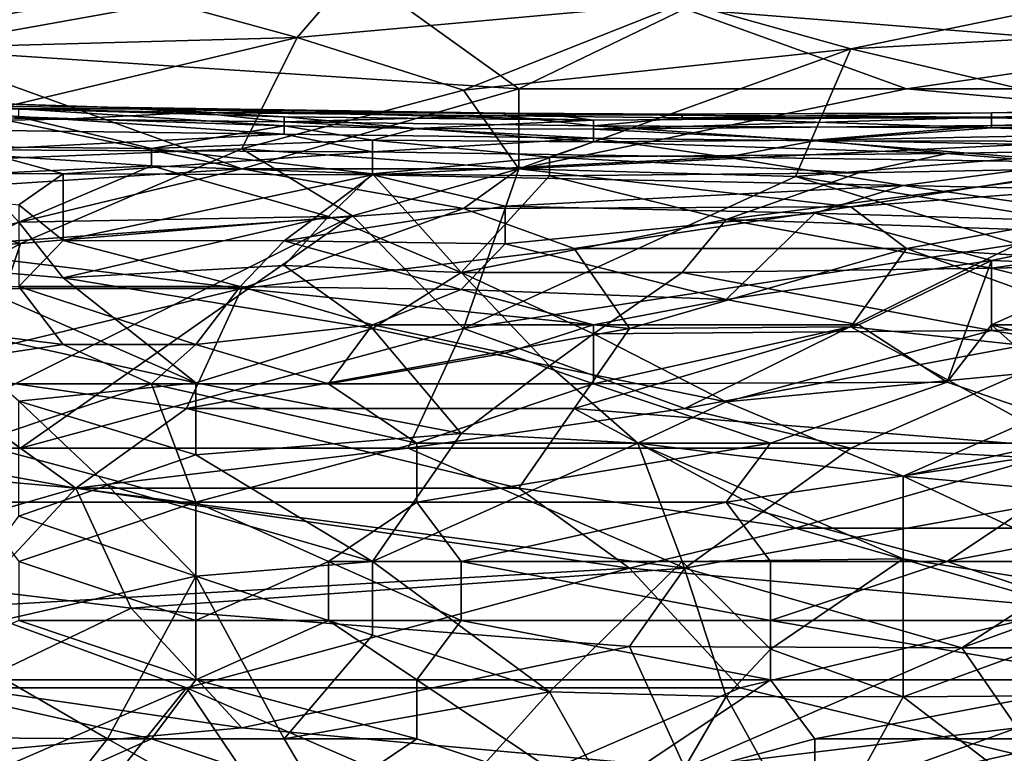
# Model space of a CAD drawing. Extents: x -160 to 10, y -10 to 160.
# Tile 295 of 453: x -0.1374 to -0.1079, y 0.2131 to 0.235. Entities that reach past the tile are written whole.
import ezdxf

# ---------------------------------------------------------------- set-up
doc = ezdxf.new("R2010")
doc.units = 0
doc.header["$MEASUREMENT"] = 0
doc.layers.get('0').update_dxf_attribs({"linetype": 'CONTINUOUS'})

msp = doc.modelspace()

# ---------------------------------------------------------------- linework, layer by layer
for points in [[(-0.10258, 0.234132, 1.178888), (-0.099269, 0.237714, 1.179519), (-0.117477, 0.235326, 1.178662)], [(-0.14065, 0.234132, 1.177423), (-0.127408, 0.23652, 1.178433), (-0.147271, 0.23652, 1.177455)], [(-0.134029, 0.235834, 0.722991), (-0.14396, 0.234065, 0.72143), (-0.145615, 0.236357, 0.726113)], [(-0.122442, 0.232937, 1.177986), (-0.127408, 0.23652, 1.178433), (-0.14065, 0.234132, 1.177423)], [(-0.134029, 0.235834, 0.722991), (-0.127408, 0.236398, 0.722991), (-0.129063, 0.234476, 0.719868)], [(-0.127408, 0.236398, 0.722991), (-0.117477, 0.23552, 0.719868), (-0.129063, 0.234476, 0.719868)], [(-0.122442, 0.232937, 1.177986), (-0.117477, 0.235326, 1.178662), (-0.127408, 0.23652, 1.178433)], [(-0.112511, 0.234132, 0.717013), (-0.117477, 0.23552, 0.719868), (-0.100924, 0.23652, 0.719658)], [(-0.10258, 0.234685, 0.716746), (-0.112511, 0.234132, 0.717013), (-0.100924, 0.23652, 0.719658)], [(-0.129063, 0.234476, 0.719868), (-0.14396, 0.234065, 0.72143), (-0.134029, 0.235834, 0.722991)], [(-0.117477, 0.23552, 0.719868), (-0.124098, 0.232896, 0.716746), (-0.129063, 0.234476, 0.719868)], [(-0.112511, 0.234132, 0.717013), (-0.124098, 0.232896, 0.716746), (-0.117477, 0.23552, 0.719868)], [(-0.122442, 0.232937, 1.177986), (-0.110856, 0.232937, 1.17839), (-0.117477, 0.235326, 1.178662)], [(-0.110856, 0.232937, 1.17839), (-0.10258, 0.234132, 1.178888), (-0.117477, 0.235326, 1.178662)], [(-0.100924, 0.231407, 0.712062), (-0.112511, 0.234132, 0.717013), (-0.10258, 0.234685, 0.716746)], [(-0.129063, 0.234476, 0.719868), (-0.145615, 0.230549, 0.716095), (-0.14396, 0.234065, 0.72143)], [(-0.145615, 0.230549, 0.716095), (-0.129063, 0.234476, 0.719868), (-0.130718, 0.231143, 0.715185)], [(-0.129063, 0.234476, 0.719868), (-0.124098, 0.232896, 0.716746), (-0.130718, 0.231143, 0.715185)], [(-0.130718, 0.230549, 1.177008), (-0.14065, 0.234132, 1.177423), (-0.142305, 0.232937, 1.177102)], [(-0.14065, 0.234132, 1.177423), (-0.130718, 0.230549, 1.177008), (-0.122442, 0.232937, 1.177986)], [(-0.112511, 0.234132, 0.717013), (-0.122442, 0.230549, 0.713341), (-0.124098, 0.232896, 0.716746)], [(-0.112511, 0.234132, 0.717013), (-0.114166, 0.230315, 0.712062), (-0.122442, 0.230549, 0.713341)], [(-0.114166, 0.230315, 0.712062), (-0.112511, 0.234132, 0.717013), (-0.100924, 0.231407, 0.712062)], [(-0.095959, 0.232937, 1.178772), (-0.10258, 0.234132, 1.178888), (-0.110856, 0.232937, 1.17839)], [(-0.148926, 0.229355, 1.175767), (-0.130718, 0.230549, 1.177008), (-0.142305, 0.232937, 1.177102)], [(-0.122442, 0.230549, 1.177349), (-0.122442, 0.232937, 1.177986), (-0.130718, 0.230549, 1.177008)], [(-0.122442, 0.230549, 0.713341), (-0.130718, 0.231143, 0.715185), (-0.124098, 0.232896, 0.716746)], [(-0.122442, 0.230549, 1.177349), (-0.097614, 0.231743, 1.178411), (-0.110856, 0.232937, 1.17839)], [(-0.122442, 0.230549, 1.177349), (-0.110856, 0.232937, 1.17839), (-0.122442, 0.232937, 1.177986)], [(-0.097614, 0.231743, 1.178411), (-0.095959, 0.232937, 1.178772), (-0.110856, 0.232937, 1.17839)], [(-0.145311, 0.232695, 0.751007), (-0.142668, 0.23243, 0.752452), (-0.134739, 0.232394, 0.751007)], [(-0.145311, 0.232695, 0.751007), (-0.134739, 0.232394, 0.751007), (-0.143989, 0.232689, 0.749562)], [(-0.143989, 0.232689, 0.749562), (-0.134739, 0.232394, 0.751007), (-0.133418, 0.232342, 0.749562)], [(-0.143989, 0.232689, 0.749562), (-0.133418, 0.232342, 0.749562), (-0.137382, 0.232338, 0.748116)], [(-0.108311, 0.232222, 0.749562), (-0.095097, 0.232443, 0.751007), (-0.093776, 0.232532, 0.749562)], [(-0.108311, 0.232222, 0.749562), (-0.093776, 0.232532, 0.749562), (-0.096419, 0.232369, 0.748116)], [(-0.146632, 0.232249, 0.753898), (-0.147953, 0.231818, 0.755343), (-0.136061, 0.232026, 0.753898)], [(-0.146632, 0.232249, 0.753898), (-0.136061, 0.232026, 0.753898), (-0.142668, 0.23243, 0.752452)], [(-0.142668, 0.23243, 0.752452), (-0.136061, 0.232026, 0.753898), (-0.132097, 0.232232, 0.752452)], [(-0.142668, 0.23243, 0.752452), (-0.132097, 0.232232, 0.752452), (-0.134739, 0.232394, 0.751007)], [(-0.137382, 0.232338, 0.748116), (-0.133418, 0.232342, 0.749562), (-0.129454, 0.232101, 0.748116)], [(-0.137382, 0.232338, 0.748116), (-0.129454, 0.232101, 0.748116), (-0.129454, 0.231827, 0.746671)], [(-0.137382, 0.232098, 0.746671), (-0.137382, 0.232338, 0.748116), (-0.129454, 0.231827, 0.746671)], [(-0.136061, 0.232026, 0.753898), (-0.129454, 0.231952, 0.753898), (-0.132097, 0.232232, 0.752452)], [(-0.134739, 0.232394, 0.751007), (-0.122847, 0.232213, 0.751007), (-0.133418, 0.232342, 0.749562)], [(-0.134739, 0.232394, 0.751007), (-0.132097, 0.232232, 0.752452), (-0.122847, 0.232213, 0.751007)], [(-0.133418, 0.232342, 0.749562), (-0.122847, 0.232213, 0.751007), (-0.121525, 0.232166, 0.749562)], [(-0.133418, 0.232342, 0.749562), (-0.121525, 0.232166, 0.749562), (-0.120204, 0.232001, 0.748116)], [(-0.129454, 0.232101, 0.748116), (-0.133418, 0.232342, 0.749562), (-0.120204, 0.232001, 0.748116)], [(-0.132097, 0.232232, 0.752452), (-0.129454, 0.231952, 0.753898), (-0.122847, 0.232128, 0.752452)], [(-0.132097, 0.232232, 0.752452), (-0.122847, 0.232128, 0.752452), (-0.122847, 0.232213, 0.751007)], [(-0.108311, 0.232219, 0.751007), (-0.095097, 0.232241, 0.752452), (-0.095097, 0.232443, 0.751007)], [(-0.108311, 0.232219, 0.751007), (-0.095097, 0.232443, 0.751007), (-0.108311, 0.232222, 0.749562)], [(-0.108311, 0.232091, 0.748116), (-0.108311, 0.232222, 0.749562), (-0.096419, 0.232369, 0.748116)], [(-0.108311, 0.232091, 0.748116), (-0.096419, 0.232369, 0.748116), (-0.096419, 0.232128, 0.746671)], [(-0.108311, 0.232068, 0.752452), (-0.09774, 0.231848, 0.753898), (-0.095097, 0.232241, 0.752452)], [(-0.108311, 0.232068, 0.752452), (-0.095097, 0.232241, 0.752452), (-0.108311, 0.232219, 0.751007)], [(-0.147953, 0.231818, 0.755343), (-0.129454, 0.23158, 0.755343), (-0.136061, 0.232026, 0.753898)], [(-0.142668, 0.231246, 0.742335), (-0.137382, 0.232098, 0.746671), (-0.133418, 0.231155, 0.74378)], [(-0.137382, 0.232098, 0.746671), (-0.129454, 0.231827, 0.746671), (-0.133418, 0.231155, 0.74378)], [(-0.136061, 0.232026, 0.753898), (-0.129454, 0.23158, 0.755343), (-0.129454, 0.231952, 0.753898)], [(-0.129454, 0.231952, 0.753898), (-0.120204, 0.23183, 0.753898), (-0.122847, 0.232128, 0.752452)], [(-0.129454, 0.232101, 0.748116), (-0.120204, 0.232001, 0.748116), (-0.12549, 0.231754, 0.746671)], [(-0.129454, 0.231827, 0.746671), (-0.129454, 0.232101, 0.748116), (-0.12549, 0.231754, 0.746671)], [(-0.129454, 0.23158, 0.755343), (-0.120204, 0.231464, 0.755343), (-0.129454, 0.231952, 0.753898)], [(-0.129454, 0.231952, 0.753898), (-0.120204, 0.231464, 0.755343), (-0.120204, 0.23183, 0.753898)], [(-0.12549, 0.231754, 0.746671), (-0.120204, 0.232001, 0.748116), (-0.120204, 0.231727, 0.746671)], [(-0.122847, 0.232213, 0.751007), (-0.122847, 0.232128, 0.752452), (-0.117561, 0.232185, 0.751007)], [(-0.122847, 0.232213, 0.751007), (-0.117561, 0.232185, 0.751007), (-0.121525, 0.232166, 0.749562)], [(-0.122847, 0.232128, 0.752452), (-0.117561, 0.232068, 0.752452), (-0.117561, 0.232185, 0.751007)], [(-0.122847, 0.232128, 0.752452), (-0.120204, 0.23183, 0.753898), (-0.117561, 0.232068, 0.752452)], [(-0.121525, 0.232166, 0.749562), (-0.117561, 0.232185, 0.751007), (-0.108311, 0.232222, 0.749562)], [(-0.121525, 0.232166, 0.749562), (-0.108311, 0.232222, 0.749562), (-0.108311, 0.232091, 0.748116)], [(-0.120204, 0.232001, 0.748116), (-0.121525, 0.232166, 0.749562), (-0.108311, 0.232091, 0.748116)], [(-0.120204, 0.232001, 0.748116), (-0.108311, 0.232091, 0.748116), (-0.120204, 0.231727, 0.746671)], [(-0.120204, 0.231727, 0.746671), (-0.108311, 0.232091, 0.748116), (-0.108311, 0.231843, 0.746671)], [(-0.120204, 0.23183, 0.753898), (-0.108311, 0.231775, 0.753898), (-0.117561, 0.232068, 0.752452)], [(-0.117561, 0.232185, 0.751007), (-0.108311, 0.232219, 0.751007), (-0.108311, 0.232222, 0.749562)], [(-0.117561, 0.232185, 0.751007), (-0.117561, 0.232068, 0.752452), (-0.108311, 0.232219, 0.751007)], [(-0.117561, 0.232068, 0.752452), (-0.108311, 0.232068, 0.752452), (-0.108311, 0.232219, 0.751007)], [(-0.117561, 0.232068, 0.752452), (-0.108311, 0.231775, 0.753898), (-0.108311, 0.232068, 0.752452)], [(-0.108311, 0.231843, 0.746671), (-0.096419, 0.232128, 0.746671), (-0.099061, 0.231684, 0.745225)], [(-0.108311, 0.231843, 0.746671), (-0.108311, 0.232091, 0.748116), (-0.096419, 0.232128, 0.746671)], [(-0.108311, 0.231775, 0.753898), (-0.09774, 0.231848, 0.753898), (-0.108311, 0.232068, 0.752452)], [(-0.147953, 0.231818, 0.755343), (-0.138704, 0.231111, 0.756789), (-0.129454, 0.23158, 0.755343)], [(-0.133418, 0.231155, 0.74378), (-0.129454, 0.231827, 0.746671), (-0.126811, 0.2314, 0.745225)], [(-0.129454, 0.231827, 0.746671), (-0.12549, 0.231754, 0.746671), (-0.126811, 0.2314, 0.745225)], [(-0.126811, 0.2314, 0.745225), (-0.12549, 0.231754, 0.746671), (-0.120204, 0.231353, 0.745225)], [(-0.12549, 0.231754, 0.746671), (-0.120204, 0.231727, 0.746671), (-0.120204, 0.231353, 0.745225)], [(-0.112511, 0.22941, 1.177305), (-0.097614, 0.231743, 1.178411), (-0.122442, 0.230549, 1.177349)], [(-0.120204, 0.231727, 0.746671), (-0.108311, 0.231843, 0.746671), (-0.113597, 0.231399, 0.745225)], [(-0.120204, 0.231464, 0.755343), (-0.113597, 0.231383, 0.755343), (-0.120204, 0.23183, 0.753898)], [(-0.120204, 0.23183, 0.753898), (-0.113597, 0.231383, 0.755343), (-0.108311, 0.231775, 0.753898)], [(-0.120204, 0.231353, 0.745225), (-0.120204, 0.231727, 0.746671), (-0.113597, 0.231399, 0.745225)], [(-0.113597, 0.231399, 0.745225), (-0.108311, 0.231843, 0.746671), (-0.099061, 0.231684, 0.745225)], [(-0.113597, 0.231383, 0.755343), (-0.096419, 0.231354, 0.755343), (-0.108311, 0.231775, 0.753898)], [(-0.099061, 0.231684, 0.745225), (-0.101704, 0.231162, 0.74378), (-0.113597, 0.231399, 0.745225)], [(-0.112511, 0.22941, 1.177305), (-0.097614, 0.230549, 1.178045), (-0.097614, 0.231743, 1.178411)], [(-0.108311, 0.231775, 0.753898), (-0.096419, 0.231354, 0.755343), (-0.09774, 0.231848, 0.753898)], [(-0.138704, 0.231111, 0.756789), (-0.126811, 0.231057, 0.756789), (-0.129454, 0.23158, 0.755343)], [(-0.133418, 0.231155, 0.74378), (-0.126811, 0.2314, 0.745225), (-0.126811, 0.230396, 0.742335)], [(-0.129454, 0.23158, 0.755343), (-0.126811, 0.231057, 0.756789), (-0.120204, 0.231464, 0.755343)], [(-0.11624, 0.230899, 0.756789), (-0.120204, 0.231464, 0.755343), (-0.126811, 0.231057, 0.756789)], [(-0.120204, 0.231353, 0.745225), (-0.121525, 0.230895, 0.74378), (-0.126811, 0.2314, 0.745225)], [(-0.126811, 0.2314, 0.745225), (-0.121525, 0.230895, 0.74378), (-0.126811, 0.230396, 0.742335)], [(-0.121525, 0.230895, 0.74378), (-0.120204, 0.231353, 0.745225), (-0.109633, 0.231006, 0.74378)], [(-0.120204, 0.231464, 0.755343), (-0.11624, 0.230899, 0.756789), (-0.113597, 0.231383, 0.755343)], [(-0.120204, 0.231353, 0.745225), (-0.113597, 0.231399, 0.745225), (-0.109633, 0.231006, 0.74378)], [(-0.105668, 0.230744, 0.756789), (-0.113597, 0.231383, 0.755343), (-0.11624, 0.230899, 0.756789)], [(-0.100924, 0.231407, 0.712062), (-0.100924, 0.22816, 0.708175), (-0.114166, 0.230315, 0.712062)], [(-0.101704, 0.231162, 0.74378), (-0.109633, 0.231006, 0.74378), (-0.113597, 0.231399, 0.745225)], [(-0.113597, 0.231383, 0.755343), (-0.105668, 0.230744, 0.756789), (-0.096419, 0.231354, 0.755343)], [(-0.146632, 0.230465, 0.758234), (-0.136061, 0.230395, 0.758234), (-0.138704, 0.231111, 0.756789)], [(-0.130718, 0.231143, 0.715185), (-0.137339, 0.228308, 0.712062), (-0.145615, 0.230549, 0.716095)], [(-0.142668, 0.231246, 0.742335), (-0.133418, 0.231155, 0.74378), (-0.133418, 0.230633, 0.742335)], [(-0.142668, 0.231246, 0.742335), (-0.133418, 0.230633, 0.742335), (-0.138704, 0.23039, 0.740889)], [(-0.138704, 0.231111, 0.756789), (-0.136061, 0.230395, 0.758234), (-0.126811, 0.231057, 0.756789)], [(-0.137339, 0.228308, 0.712062), (-0.130718, 0.231143, 0.715185), (-0.127408, 0.229137, 0.712062)], [(-0.136061, 0.230395, 0.758234), (-0.126811, 0.230363, 0.758234), (-0.126811, 0.231057, 0.756789)], [(-0.133418, 0.231155, 0.74378), (-0.126811, 0.230396, 0.742335), (-0.133418, 0.230633, 0.742335)], [(-0.122442, 0.230549, 0.713341), (-0.127408, 0.229137, 0.712062), (-0.130718, 0.231143, 0.715185)], [(-0.126811, 0.231057, 0.756789), (-0.126811, 0.230363, 0.758234), (-0.11624, 0.230899, 0.756789)], [(-0.109633, 0.231006, 0.74378), (-0.101704, 0.231162, 0.74378), (-0.104347, 0.230572, 0.742335)], [(-0.126811, 0.230363, 0.758234), (-0.110954, 0.230046, 0.758234), (-0.11624, 0.230899, 0.756789)], [(-0.126811, 0.230396, 0.742335), (-0.121525, 0.230895, 0.74378), (-0.121525, 0.230341, 0.742335)], [(-0.121525, 0.230895, 0.74378), (-0.109633, 0.231006, 0.74378), (-0.112275, 0.230428, 0.742335)], [(-0.121525, 0.230341, 0.742335), (-0.121525, 0.230895, 0.74378), (-0.112275, 0.230428, 0.742335)], [(-0.11624, 0.230899, 0.756789), (-0.110954, 0.230046, 0.758234), (-0.105668, 0.230744, 0.756789)], [(-0.112275, 0.230428, 0.742335), (-0.109633, 0.231006, 0.74378), (-0.104347, 0.230572, 0.742335)], [(-0.148926, 0.229355, 1.175767), (-0.14065, 0.22816, 1.17572), (-0.130718, 0.230549, 1.177008)], [(-0.146632, 0.230465, 0.758234), (-0.137382, 0.229473, 0.759679), (-0.136061, 0.230395, 0.758234)], [(-0.145615, 0.230549, 0.716095), (-0.137339, 0.228308, 0.712062), (-0.14396, 0.22787, 0.712062)], [(-0.14065, 0.22816, 1.17572), (-0.124098, 0.229355, 1.176886), (-0.130718, 0.230549, 1.177008)], [(-0.133418, 0.230633, 0.742335), (-0.137382, 0.228949, 0.737998), (-0.138704, 0.23039, 0.740889)], [(-0.128132, 0.229118, 0.739444), (-0.137382, 0.228949, 0.737998), (-0.133418, 0.230633, 0.742335)], [(-0.126811, 0.230396, 0.742335), (-0.128132, 0.229118, 0.739444), (-0.133418, 0.230633, 0.742335)], [(-0.124098, 0.229355, 1.176886), (-0.122442, 0.230549, 1.177349), (-0.130718, 0.230549, 1.177008)], [(-0.127408, 0.229137, 0.712062), (-0.122442, 0.230549, 0.713341), (-0.124098, 0.225772, 0.707606)], [(-0.122442, 0.230549, 0.713341), (-0.114166, 0.230315, 0.712062), (-0.124098, 0.225772, 0.707606)], [(-0.112511, 0.22941, 1.177305), (-0.122442, 0.230549, 1.177349), (-0.124098, 0.229355, 1.176886)], [(-0.104347, 0.230572, 0.742335), (-0.11624, 0.229032, 0.739444), (-0.112275, 0.230428, 0.742335)], [(-0.11624, 0.229032, 0.739444), (-0.104347, 0.230572, 0.742335), (-0.101704, 0.228533, 0.737998)], [(-0.112511, 0.22941, 1.177305), (-0.110856, 0.22816, 1.176867), (-0.097614, 0.230549, 1.178045)], [(-0.110954, 0.230046, 0.758234), (-0.103026, 0.229879, 0.758234), (-0.105668, 0.230744, 0.756789)], [(-0.110856, 0.22816, 1.176867), (-0.090993, 0.226966, 1.176802), (-0.097614, 0.230549, 1.178045)], [(-0.137382, 0.229473, 0.759679), (-0.136061, 0.228398, 0.761125), (-0.136061, 0.230395, 0.758234)], [(-0.136061, 0.230395, 0.758234), (-0.136061, 0.228398, 0.761125), (-0.126811, 0.230363, 0.758234)], [(-0.136061, 0.228398, 0.761125), (-0.129454, 0.228395, 0.761125), (-0.126811, 0.230363, 0.758234)], [(-0.126811, 0.230363, 0.758234), (-0.129454, 0.228395, 0.761125), (-0.122847, 0.229427, 0.759679)], [(-0.128132, 0.229118, 0.739444), (-0.126811, 0.230396, 0.742335), (-0.124168, 0.227446, 0.736553)], [(-0.126811, 0.230396, 0.742335), (-0.121525, 0.230341, 0.742335), (-0.124168, 0.227446, 0.736553)], [(-0.126811, 0.230363, 0.758234), (-0.122847, 0.229427, 0.759679), (-0.110954, 0.230046, 0.758234)], [(-0.121525, 0.230341, 0.742335), (-0.11624, 0.229032, 0.739444), (-0.124168, 0.227446, 0.736553)], [(-0.114166, 0.230315, 0.712062), (-0.107545, 0.228289, 0.70894), (-0.124098, 0.225772, 0.707606)], [(-0.121525, 0.230341, 0.742335), (-0.112275, 0.230428, 0.742335), (-0.11624, 0.229032, 0.739444)], [(-0.100924, 0.22816, 0.708175), (-0.107545, 0.228289, 0.70894), (-0.114166, 0.230315, 0.712062)], [(-0.122847, 0.229427, 0.759679), (-0.113597, 0.229216, 0.759679), (-0.110954, 0.230046, 0.758234)], [(-0.103026, 0.228905, 0.759679), (-0.110954, 0.230046, 0.758234), (-0.113597, 0.229216, 0.759679)], [(-0.103026, 0.229879, 0.758234), (-0.110954, 0.230046, 0.758234), (-0.103026, 0.228905, 0.759679)], [(-0.14065, 0.22816, 1.17572), (-0.130718, 0.226966, 1.175644), (-0.124098, 0.229355, 1.176886)], [(-0.137382, 0.229473, 0.759679), (-0.137382, 0.227026, 0.76257), (-0.136061, 0.228398, 0.761125)], [(-0.130718, 0.226966, 1.175644), (-0.120787, 0.22816, 1.176542), (-0.124098, 0.229355, 1.176886)], [(-0.122847, 0.229427, 0.759679), (-0.129454, 0.228395, 0.761125), (-0.122847, 0.228301, 0.761125)], [(-0.120787, 0.22816, 1.176542), (-0.112511, 0.22941, 1.177305), (-0.124098, 0.229355, 1.176886)], [(-0.113597, 0.229216, 0.759679), (-0.122847, 0.229427, 0.759679), (-0.122847, 0.228301, 0.761125)], [(-0.120787, 0.22816, 1.176542), (-0.110856, 0.22816, 1.176867), (-0.112511, 0.22941, 1.177305)], [(-0.137339, 0.228308, 0.712062), (-0.127408, 0.229137, 0.712062), (-0.138995, 0.223383, 0.705966)], [(-0.127408, 0.229137, 0.712062), (-0.137339, 0.222189, 0.704521), (-0.138995, 0.223383, 0.705966)], [(-0.136061, 0.227283, 0.735108), (-0.137382, 0.228949, 0.737998), (-0.128132, 0.229118, 0.739444)], [(-0.124098, 0.225772, 0.707606), (-0.137339, 0.222189, 0.704521), (-0.127408, 0.229137, 0.712062)], [(-0.136061, 0.227283, 0.735108), (-0.128132, 0.229118, 0.739444), (-0.129454, 0.227652, 0.736584)], [(-0.128132, 0.229118, 0.739444), (-0.124168, 0.227446, 0.736553), (-0.129454, 0.227652, 0.736584)], [(-0.124168, 0.227446, 0.736553), (-0.11624, 0.229032, 0.739444), (-0.117561, 0.227445, 0.736553)], [(-0.122847, 0.228301, 0.761125), (-0.11624, 0.226636, 0.76257), (-0.113597, 0.229216, 0.759679)], [(-0.108311, 0.227578, 0.736553), (-0.117561, 0.227445, 0.736553), (-0.11624, 0.229032, 0.739444)], [(-0.11624, 0.226636, 0.76257), (-0.108311, 0.227809, 0.761125), (-0.113597, 0.229216, 0.759679)], [(-0.108311, 0.227578, 0.736553), (-0.11624, 0.229032, 0.739444), (-0.101704, 0.228533, 0.737998)], [(-0.113597, 0.229216, 0.759679), (-0.108311, 0.227809, 0.761125), (-0.103026, 0.228905, 0.759679)], [(-0.137382, 0.228949, 0.737998), (-0.136061, 0.227283, 0.735108), (-0.140025, 0.22762, 0.735108)], [(-0.108311, 0.227809, 0.761125), (-0.104347, 0.227652, 0.761112), (-0.103026, 0.228905, 0.759679)], [(-0.137382, 0.227026, 0.76257), (-0.130775, 0.227024, 0.76257), (-0.136061, 0.228398, 0.761125)], [(-0.136061, 0.228398, 0.761125), (-0.130775, 0.227024, 0.76257), (-0.129454, 0.228395, 0.761125)], [(-0.101704, 0.228533, 0.737998), (-0.101704, 0.227713, 0.736553), (-0.108311, 0.227578, 0.736553)], [(-0.137339, 0.228308, 0.712062), (-0.14396, 0.224578, 0.707812), (-0.14396, 0.22787, 0.712062)], [(-0.137339, 0.228308, 0.712062), (-0.138995, 0.223383, 0.705966), (-0.14396, 0.224578, 0.707812)], [(-0.130718, 0.226966, 1.175644), (-0.14065, 0.22816, 1.17572), (-0.142305, 0.226966, 1.17517)], [(-0.130775, 0.227024, 0.76257), (-0.124168, 0.226937, 0.76257), (-0.129454, 0.228395, 0.761125)], [(-0.130718, 0.226966, 1.175644), (-0.119132, 0.225772, 1.175509), (-0.120787, 0.22816, 1.176542)], [(-0.129454, 0.228395, 0.761125), (-0.124168, 0.226937, 0.76257), (-0.122847, 0.228301, 0.761125)], [(-0.124168, 0.226937, 0.76257), (-0.11624, 0.226636, 0.76257), (-0.122847, 0.228301, 0.761125)], [(-0.107545, 0.228289, 0.70894), (-0.117477, 0.223383, 0.704282), (-0.124098, 0.225772, 0.707606)], [(-0.119132, 0.225772, 1.175509), (-0.110856, 0.22816, 1.176867), (-0.120787, 0.22816, 1.176542)], [(-0.110856, 0.22816, 1.176867), (-0.119132, 0.225772, 1.175509), (-0.112511, 0.225818, 1.175744)], [(-0.107545, 0.228289, 0.70894), (-0.104235, 0.22585, 0.705817), (-0.117477, 0.223383, 0.704282)], [(-0.112511, 0.225818, 1.175744), (-0.100924, 0.224578, 1.175389), (-0.110856, 0.22816, 1.176867)], [(-0.100924, 0.224578, 1.175389), (-0.090993, 0.226966, 1.176802), (-0.110856, 0.22816, 1.176867)], [(-0.11624, 0.226636, 0.76257), (-0.112275, 0.225883, 0.762981), (-0.108311, 0.227809, 0.761125)], [(-0.112275, 0.225883, 0.762981), (-0.109633, 0.224168, 0.764015), (-0.108311, 0.227809, 0.761125)], [(-0.108311, 0.227809, 0.761125), (-0.109633, 0.224168, 0.764015), (-0.108311, 0.225883, 0.762796)], [(-0.108311, 0.227809, 0.761125), (-0.108311, 0.225883, 0.762796), (-0.104347, 0.227652, 0.761112)], [(-0.136061, 0.227283, 0.735108), (-0.132097, 0.224142, 0.730772), (-0.140025, 0.22762, 0.735108)], [(-0.132097, 0.224142, 0.730772), (-0.140025, 0.225886, 0.732217), (-0.140025, 0.22762, 0.735108)], [(-0.136061, 0.227283, 0.735108), (-0.129454, 0.227652, 0.736584), (-0.126811, 0.22577, 0.733662)], [(-0.124168, 0.227446, 0.736553), (-0.126811, 0.22577, 0.733662), (-0.129454, 0.227652, 0.736584)], [(-0.117561, 0.227445, 0.736553), (-0.108311, 0.227578, 0.736553), (-0.108311, 0.225715, 0.733662)], [(-0.101704, 0.225909, 0.733662), (-0.108311, 0.227578, 0.736553), (-0.101704, 0.227713, 0.736553)], [(-0.108311, 0.225883, 0.762796), (-0.101704, 0.225883, 0.762508), (-0.104347, 0.227652, 0.761112)], [(-0.101704, 0.225909, 0.733662), (-0.108311, 0.225715, 0.733662), (-0.108311, 0.227578, 0.736553)], [(-0.136061, 0.227283, 0.735108), (-0.126811, 0.22577, 0.733662), (-0.132097, 0.224142, 0.730772)], [(-0.121525, 0.224653, 0.732217), (-0.126811, 0.22577, 0.733662), (-0.124168, 0.227446, 0.736553)], [(-0.124168, 0.227446, 0.736553), (-0.117561, 0.227445, 0.736553), (-0.120204, 0.225616, 0.733662)], [(-0.120204, 0.225616, 0.733662), (-0.121525, 0.224653, 0.732217), (-0.124168, 0.227446, 0.736553)], [(-0.108311, 0.225715, 0.733662), (-0.120204, 0.225616, 0.733662), (-0.117561, 0.227445, 0.736553)], [(-0.149275, 0.226929, 0.76257), (-0.136061, 0.225297, 0.764015), (-0.137382, 0.227026, 0.76257)], [(-0.136061, 0.225297, 0.764015), (-0.149275, 0.226929, 0.76257), (-0.143989, 0.224114, 0.764799)], [(-0.14065, 0.224578, 1.174095), (-0.130718, 0.226966, 1.175644), (-0.142305, 0.226966, 1.17517)], [(-0.14065, 0.224578, 1.174095), (-0.132374, 0.223383, 1.173719), (-0.130718, 0.226966, 1.175644)], [(-0.137382, 0.227026, 0.76257), (-0.132097, 0.225288, 0.764015), (-0.130775, 0.227024, 0.76257)], [(-0.136061, 0.225297, 0.764015), (-0.132097, 0.225288, 0.764015), (-0.137382, 0.227026, 0.76257)], [(-0.130718, 0.226966, 1.175644), (-0.132374, 0.223383, 1.173719), (-0.119132, 0.225772, 1.175509)], [(-0.132097, 0.225288, 0.764015), (-0.126811, 0.225883, 0.763506), (-0.130775, 0.227024, 0.76257)], [(-0.130775, 0.227024, 0.76257), (-0.126811, 0.225883, 0.763506), (-0.124168, 0.226937, 0.76257)], [(-0.126811, 0.225883, 0.763506), (-0.120204, 0.225883, 0.76331), (-0.124168, 0.226937, 0.76257)], [(-0.124168, 0.226937, 0.76257), (-0.120204, 0.225883, 0.76331), (-0.11624, 0.226636, 0.76257)], [(-0.120204, 0.225883, 0.76331), (-0.112275, 0.225883, 0.762981), (-0.11624, 0.226636, 0.76257)], [(-0.132097, 0.224142, 0.730772), (-0.137382, 0.223596, 0.729326), (-0.140025, 0.225886, 0.732217)], [(-0.124098, 0.225772, 0.707606), (-0.125753, 0.222189, 0.703716), (-0.137339, 0.222189, 0.704521)], [(-0.119132, 0.225772, 1.175509), (-0.132374, 0.223383, 1.173719), (-0.120787, 0.223383, 1.174128)], [(-0.132097, 0.225288, 0.764015), (-0.128132, 0.224114, 0.764761), (-0.126811, 0.225883, 0.763506)], [(-0.126811, 0.22577, 0.733662), (-0.124168, 0.222632, 0.729326), (-0.132097, 0.224142, 0.730772)], [(-0.126811, 0.225883, 0.763506), (-0.128132, 0.224114, 0.764761), (-0.122847, 0.225036, 0.764015)], [(-0.120204, 0.225883, 0.76331), (-0.126811, 0.225883, 0.763506), (-0.122847, 0.225036, 0.764015)], [(-0.121525, 0.224653, 0.732217), (-0.124168, 0.222632, 0.729326), (-0.126811, 0.22577, 0.733662)], [(-0.117477, 0.223383, 0.704282), (-0.125753, 0.222189, 0.703716), (-0.124098, 0.225772, 0.707606)], [(-0.120204, 0.224114, 0.764504), (-0.120204, 0.225883, 0.76331), (-0.122847, 0.225036, 0.764015)], [(-0.120787, 0.223383, 1.174128), (-0.112511, 0.225818, 1.175744), (-0.119132, 0.225772, 1.175509)], [(-0.120787, 0.223383, 1.174128), (-0.10589, 0.222189, 1.173822), (-0.112511, 0.225818, 1.175744)], [(-0.112275, 0.225883, 0.762981), (-0.120204, 0.225883, 0.76331), (-0.120204, 0.224114, 0.764504)], [(-0.109633, 0.224168, 0.764015), (-0.112275, 0.225883, 0.762981), (-0.120204, 0.224114, 0.764504)], [(-0.117477, 0.223383, 0.704282), (-0.104235, 0.22585, 0.705817), (-0.112511, 0.222189, 0.702615)], [(-0.104235, 0.22585, 0.705817), (-0.100924, 0.221588, 0.701134), (-0.112511, 0.222189, 0.702615)], [(-0.10589, 0.222189, 1.173822), (-0.100924, 0.224578, 1.175389), (-0.112511, 0.225818, 1.175744)], [(-0.104347, 0.222345, 0.764672), (-0.108311, 0.225883, 0.762796), (-0.109633, 0.224168, 0.764015)], [(-0.108311, 0.225715, 0.733662), (-0.101704, 0.225909, 0.733662), (-0.103026, 0.224845, 0.732217)], [(-0.108311, 0.225883, 0.762796), (-0.101704, 0.224114, 0.76365), (-0.101704, 0.225883, 0.762508)], [(-0.101704, 0.224114, 0.76365), (-0.108311, 0.225883, 0.762796), (-0.104347, 0.222345, 0.764672)], [(-0.121525, 0.224653, 0.732217), (-0.120204, 0.225616, 0.733662), (-0.11624, 0.223579, 0.730772)], [(-0.108311, 0.225715, 0.733662), (-0.11624, 0.223579, 0.730772), (-0.120204, 0.225616, 0.733662)], [(-0.103026, 0.224845, 0.732217), (-0.11624, 0.223579, 0.730772), (-0.108311, 0.225715, 0.733662)], [(-0.143989, 0.224114, 0.764799), (-0.133418, 0.224114, 0.764814), (-0.136061, 0.225297, 0.764015)], [(-0.136061, 0.225297, 0.764015), (-0.133418, 0.224114, 0.764814), (-0.132097, 0.225288, 0.764015)], [(-0.133418, 0.224114, 0.764814), (-0.128132, 0.224114, 0.764761), (-0.132097, 0.225288, 0.764015)], [(-0.128132, 0.224114, 0.764761), (-0.120204, 0.224114, 0.764504), (-0.122847, 0.225036, 0.764015)], [(-0.142305, 0.222189, 1.172673), (-0.135684, 0.220995, 1.172121), (-0.14065, 0.224578, 1.174095)], [(-0.135684, 0.220995, 1.172121), (-0.132374, 0.223383, 1.173719), (-0.14065, 0.224578, 1.174095)], [(-0.124168, 0.222632, 0.729326), (-0.121525, 0.224653, 0.732217), (-0.118882, 0.222345, 0.729132)], [(-0.121525, 0.224653, 0.732217), (-0.11624, 0.223579, 0.730772), (-0.118882, 0.222345, 0.729132)], [(-0.11624, 0.223579, 0.730772), (-0.103026, 0.224845, 0.732217), (-0.110954, 0.221355, 0.727881)], [(-0.099061, 0.223974, 0.730772), (-0.110954, 0.221355, 0.727881), (-0.103026, 0.224845, 0.732217)], [(-0.133418, 0.224114, 0.764814), (-0.143989, 0.224114, 0.764799), (-0.138704, 0.222345, 0.765832)], [(-0.138704, 0.222345, 0.765832), (-0.132097, 0.220576, 0.766599), (-0.133418, 0.224114, 0.764814)], [(-0.132097, 0.224142, 0.730772), (-0.132097, 0.221993, 0.727881), (-0.137382, 0.223596, 0.729326)], [(-0.132097, 0.220576, 0.766599), (-0.12549, 0.222345, 0.765655), (-0.133418, 0.224114, 0.764814)], [(-0.133418, 0.224114, 0.764814), (-0.12549, 0.222345, 0.765655), (-0.128132, 0.224114, 0.764761)], [(-0.132097, 0.224142, 0.730772), (-0.124168, 0.222632, 0.729326), (-0.132097, 0.221993, 0.727881)], [(-0.120204, 0.224114, 0.764504), (-0.128132, 0.224114, 0.764761), (-0.12549, 0.222345, 0.765655)], [(-0.114918, 0.222345, 0.76524), (-0.120204, 0.224114, 0.764504), (-0.12549, 0.222345, 0.765655)], [(-0.120204, 0.224114, 0.764504), (-0.114918, 0.222345, 0.76524), (-0.109633, 0.224168, 0.764015)], [(-0.114918, 0.222345, 0.76524), (-0.104347, 0.222345, 0.764672), (-0.109633, 0.224168, 0.764015)], [(-0.110954, 0.221355, 0.727881), (-0.099061, 0.223974, 0.730772), (-0.100383, 0.22037, 0.726435)], [(-0.134739, 0.221081, 0.726435), (-0.137382, 0.223596, 0.729326), (-0.132097, 0.221993, 0.727881)], [(-0.137382, 0.223596, 0.729326), (-0.134739, 0.221081, 0.726435), (-0.137382, 0.220154, 0.72499)], [(-0.11624, 0.223579, 0.730772), (-0.110954, 0.221355, 0.727881), (-0.118882, 0.222345, 0.729132)], [(-0.137339, 0.222189, 0.704521), (-0.148926, 0.222189, 0.705326), (-0.138995, 0.223383, 0.705966)], [(-0.135684, 0.220995, 1.172121), (-0.122442, 0.220995, 1.172572), (-0.132374, 0.223383, 1.173719)], [(-0.132374, 0.223383, 1.173719), (-0.122442, 0.220995, 1.172572), (-0.120787, 0.223383, 1.174128)], [(-0.112511, 0.222189, 0.702615), (-0.125753, 0.222189, 0.703716), (-0.117477, 0.223383, 0.704282)], [(-0.122442, 0.220995, 1.172572), (-0.114166, 0.2198, 1.171999), (-0.120787, 0.223383, 1.174128)], [(-0.114166, 0.2198, 1.171999), (-0.10589, 0.222189, 1.173822), (-0.120787, 0.223383, 1.174128)], [(-0.126811, 0.218807, 0.724528), (-0.132097, 0.221993, 0.727881), (-0.124168, 0.222632, 0.729326)], [(-0.126811, 0.218807, 0.724528), (-0.124168, 0.222632, 0.729326), (-0.118882, 0.222345, 0.729132)], [(-0.138704, 0.220576, 0.766657), (-0.132097, 0.220576, 0.766599), (-0.138704, 0.222345, 0.765832)], [(-0.132097, 0.220576, 0.766599), (-0.12549, 0.220576, 0.766435), (-0.12549, 0.222345, 0.765655)], [(-0.118882, 0.222345, 0.729132), (-0.117561, 0.218807, 0.724903), (-0.126811, 0.218807, 0.724528)], [(-0.12549, 0.222345, 0.765655), (-0.12549, 0.220576, 0.766435), (-0.114918, 0.222345, 0.76524)], [(-0.11624, 0.220576, 0.766028), (-0.114918, 0.222345, 0.76524), (-0.12549, 0.220576, 0.766435)], [(-0.110954, 0.221355, 0.727881), (-0.110954, 0.21888, 0.72499), (-0.118882, 0.222345, 0.729132)], [(-0.110954, 0.21888, 0.72499), (-0.117561, 0.218807, 0.724903), (-0.118882, 0.222345, 0.729132)], [(-0.109633, 0.218807, 0.766259), (-0.104347, 0.222345, 0.764672), (-0.11624, 0.220576, 0.766028)], [(-0.104347, 0.222345, 0.764672), (-0.114918, 0.222345, 0.76524), (-0.11624, 0.220576, 0.766028)], [(-0.100383, 0.220576, 0.765126), (-0.104347, 0.222345, 0.764672), (-0.109633, 0.218807, 0.766259)], [(-0.137339, 0.222189, 0.704521), (-0.135684, 0.220995, 0.703174), (-0.148926, 0.222189, 0.705326)], [(-0.148926, 0.222189, 0.705326), (-0.135684, 0.220995, 0.703174), (-0.14396, 0.218606, 0.701446)], [(-0.135684, 0.220995, 1.172121), (-0.142305, 0.222189, 1.172673), (-0.138995, 0.217452, 1.169499)], [(-0.137339, 0.222189, 0.704521), (-0.125753, 0.222189, 0.703716), (-0.135684, 0.220995, 0.703174)], [(-0.135684, 0.220995, 0.703174), (-0.125753, 0.222189, 0.703716), (-0.117477, 0.218606, 0.699745)], [(-0.132097, 0.221993, 0.727881), (-0.126811, 0.218807, 0.724528), (-0.134739, 0.221081, 0.726435)], [(-0.117477, 0.218606, 0.699745), (-0.125753, 0.222189, 0.703716), (-0.112511, 0.222189, 0.702615)], [(-0.100924, 0.221588, 0.701134), (-0.117477, 0.218606, 0.699745), (-0.112511, 0.222189, 0.702615)], [(-0.095959, 0.2198, 1.172495), (-0.10589, 0.222189, 1.173822), (-0.114166, 0.2198, 1.171999)], [(-0.117477, 0.218606, 0.699745), (-0.100924, 0.221588, 0.701134), (-0.109201, 0.216218, 0.697198)], [(-0.110954, 0.221355, 0.727881), (-0.100383, 0.22037, 0.726435), (-0.103026, 0.21765, 0.723545)], [(-0.110954, 0.21888, 0.72499), (-0.110954, 0.221355, 0.727881), (-0.103026, 0.21765, 0.723545)], [(-0.100924, 0.221588, 0.701134), (-0.10258, 0.218606, 0.698614), (-0.109201, 0.216218, 0.697198)], [(-0.134739, 0.221081, 0.726435), (-0.132097, 0.218364, 0.723545), (-0.137382, 0.220154, 0.72499)], [(-0.134739, 0.221081, 0.726435), (-0.126811, 0.218807, 0.724528), (-0.132097, 0.218364, 0.723545)], [(-0.134029, 0.217412, 0.699847), (-0.14396, 0.218606, 0.701446), (-0.135684, 0.220995, 0.703174)], [(-0.119132, 0.218606, 1.170983), (-0.135684, 0.220995, 1.172121), (-0.138995, 0.217452, 1.169499)], [(-0.135684, 0.220995, 1.172121), (-0.119132, 0.218606, 1.170983), (-0.122442, 0.220995, 1.172572)], [(-0.117477, 0.218606, 0.699745), (-0.134029, 0.217412, 0.699847), (-0.135684, 0.220995, 0.703174)], [(-0.122442, 0.220995, 1.172572), (-0.119132, 0.218606, 1.170983), (-0.114166, 0.2198, 1.171999)], [(-0.137382, 0.218807, 0.767284), (-0.132097, 0.220576, 0.766599), (-0.138704, 0.220576, 0.766657)], [(-0.137382, 0.218807, 0.767284), (-0.132097, 0.217038, 0.767707), (-0.132097, 0.220576, 0.766599)], [(-0.12549, 0.220576, 0.766435), (-0.132097, 0.220576, 0.766599), (-0.128132, 0.218807, 0.767114)], [(-0.132097, 0.217038, 0.767707), (-0.128132, 0.218807, 0.767114), (-0.132097, 0.220576, 0.766599)], [(-0.128132, 0.218807, 0.767114), (-0.124168, 0.218807, 0.766986), (-0.12549, 0.220576, 0.766435)], [(-0.124168, 0.218807, 0.766986), (-0.11624, 0.220576, 0.766028), (-0.12549, 0.220576, 0.766435)], [(-0.124168, 0.218807, 0.766986), (-0.114918, 0.218807, 0.766558), (-0.11624, 0.220576, 0.766028)], [(-0.114918, 0.218807, 0.766558), (-0.109633, 0.218807, 0.766259), (-0.11624, 0.220576, 0.766028)], [(-0.100383, 0.220576, 0.765126), (-0.109633, 0.218807, 0.766259), (-0.100383, 0.218807, 0.765626)], [(-0.140025, 0.21656, 0.720654), (-0.137382, 0.220154, 0.72499), (-0.132097, 0.218364, 0.723545)], [(-0.114166, 0.2198, 1.171999), (-0.119132, 0.218606, 1.170983), (-0.10589, 0.217412, 1.170445)], [(-0.10589, 0.217412, 1.170445), (-0.095959, 0.2198, 1.172495), (-0.114166, 0.2198, 1.171999)], [(-0.137382, 0.217038, 0.767796), (-0.132097, 0.217038, 0.767707), (-0.137382, 0.218807, 0.767284)], [(-0.126811, 0.218807, 0.724528), (-0.126811, 0.216597, 0.722099), (-0.132097, 0.218364, 0.723545)], [(-0.128132, 0.217038, 0.767583), (-0.128132, 0.218807, 0.767114), (-0.132097, 0.217038, 0.767707)], [(-0.124168, 0.217038, 0.767433), (-0.124168, 0.218807, 0.766986), (-0.128132, 0.218807, 0.767114)], [(-0.128132, 0.217038, 0.767583), (-0.124168, 0.217038, 0.767433), (-0.128132, 0.218807, 0.767114)], [(-0.126811, 0.216597, 0.722099), (-0.126811, 0.218807, 0.724528), (-0.121525, 0.214908, 0.720654)], [(-0.121525, 0.214908, 0.720654), (-0.126811, 0.218807, 0.724528), (-0.117561, 0.218807, 0.724903)], [(-0.124168, 0.218807, 0.766986), (-0.114918, 0.217038, 0.766985), (-0.114918, 0.218807, 0.766558)], [(-0.114918, 0.217038, 0.766985), (-0.124168, 0.218807, 0.766986), (-0.124168, 0.217038, 0.767433)], [(-0.11624, 0.214763, 0.720654), (-0.121525, 0.214908, 0.720654), (-0.117561, 0.218807, 0.724903)], [(-0.114918, 0.216183, 0.722099), (-0.117561, 0.218807, 0.724903), (-0.110954, 0.21888, 0.72499)], [(-0.117561, 0.218807, 0.724903), (-0.114918, 0.216183, 0.722099), (-0.11624, 0.214763, 0.720654)], [(-0.114918, 0.216183, 0.722099), (-0.110954, 0.21888, 0.72499), (-0.110954, 0.214753, 0.720654)], [(-0.114918, 0.217038, 0.766985), (-0.104347, 0.217038, 0.766317), (-0.109633, 0.218807, 0.766259)], [(-0.114918, 0.217038, 0.766985), (-0.109633, 0.218807, 0.766259), (-0.114918, 0.218807, 0.766558)], [(-0.103026, 0.21765, 0.723545), (-0.110954, 0.214753, 0.720654), (-0.110954, 0.21888, 0.72499)], [(-0.104347, 0.217038, 0.766317), (-0.100383, 0.218807, 0.765626), (-0.109633, 0.218807, 0.766259)], [(-0.14396, 0.218606, 0.701446), (-0.134029, 0.217412, 0.699847), (-0.138995, 0.215023, 0.698315)], [(-0.119132, 0.218606, 1.170983), (-0.138995, 0.217452, 1.169499), (-0.132374, 0.215023, 1.167761)], [(-0.119132, 0.216264, 0.698011), (-0.134029, 0.217412, 0.699847), (-0.117477, 0.218606, 0.699745)], [(-0.115821, 0.215023, 1.168209), (-0.119132, 0.218606, 1.170983), (-0.132374, 0.215023, 1.167761)], [(-0.119132, 0.218606, 1.170983), (-0.115821, 0.215023, 1.168209), (-0.10589, 0.217412, 1.170445)], [(-0.117477, 0.218606, 0.699745), (-0.109201, 0.216218, 0.697198), (-0.119132, 0.216264, 0.698011)], [(-0.109201, 0.216218, 0.697198), (-0.10258, 0.218606, 0.698614), (-0.097614, 0.216218, 0.696529)], [(-0.132097, 0.218364, 0.723545), (-0.134739, 0.2135, 0.718219), (-0.140025, 0.21656, 0.720654)], [(-0.132097, 0.218364, 0.723545), (-0.129454, 0.2135, 0.718752), (-0.134739, 0.2135, 0.718219)], [(-0.129454, 0.2135, 0.718752), (-0.132097, 0.218364, 0.723545), (-0.126811, 0.216597, 0.722099)], [(-0.104347, 0.214804, 0.720654), (-0.110954, 0.214753, 0.720654), (-0.103026, 0.21765, 0.723545)], [(-0.138995, 0.217452, 1.169499), (-0.150581, 0.215023, 1.167334), (-0.132374, 0.215023, 1.167761)], [(-0.130718, 0.213829, 0.696934), (-0.138995, 0.215023, 0.698315), (-0.134029, 0.217412, 0.699847)], [(-0.119132, 0.216264, 0.698011), (-0.130718, 0.213829, 0.696934), (-0.134029, 0.217412, 0.699847)], [(-0.115821, 0.215023, 1.168209), (-0.10589, 0.212635, 1.166381), (-0.10589, 0.217412, 1.170445)], [(-0.141346, 0.215269, 0.768225), (-0.132097, 0.215269, 0.768085), (-0.137382, 0.217038, 0.767796)], [(-0.132097, 0.215269, 0.768085), (-0.132097, 0.217038, 0.767707), (-0.137382, 0.217038, 0.767796)], [(-0.132097, 0.215269, 0.768085), (-0.12549, 0.215269, 0.767857), (-0.128132, 0.217038, 0.767583)], [(-0.132097, 0.215269, 0.768085), (-0.128132, 0.217038, 0.767583), (-0.132097, 0.217038, 0.767707)], [(-0.12549, 0.215269, 0.767857), (-0.124168, 0.217038, 0.767433), (-0.128132, 0.217038, 0.767583)], [(-0.12549, 0.215269, 0.767857), (-0.114918, 0.215269, 0.767291), (-0.124168, 0.217038, 0.767433)], [(-0.114918, 0.215269, 0.767291), (-0.114918, 0.217038, 0.766985), (-0.124168, 0.217038, 0.767433)], [(-0.104347, 0.217038, 0.766317), (-0.114918, 0.217038, 0.766985), (-0.104347, 0.215269, 0.766587)], [(-0.114918, 0.215269, 0.767291), (-0.104347, 0.215269, 0.766587), (-0.114918, 0.217038, 0.766985)], [(-0.134739, 0.2135, 0.718219), (-0.138704, 0.213527, 0.717763), (-0.140025, 0.21656, 0.720654)], [(-0.126811, 0.216597, 0.722099), (-0.121525, 0.214908, 0.720654), (-0.129454, 0.2135, 0.718752)], [(-0.130718, 0.213829, 0.696934), (-0.119132, 0.216264, 0.698011), (-0.117477, 0.212635, 0.695444)], [(-0.119132, 0.216264, 0.698011), (-0.109201, 0.216218, 0.697198), (-0.117477, 0.212635, 0.695444)], [(-0.109201, 0.216218, 0.697198), (-0.107545, 0.213829, 0.695494), (-0.117477, 0.212635, 0.695444)], [(-0.110954, 0.214753, 0.720654), (-0.11624, 0.214763, 0.720654), (-0.114918, 0.216183, 0.722099)], [(-0.097614, 0.216218, 0.696529), (-0.107545, 0.213829, 0.695494), (-0.109201, 0.216218, 0.697198)], [(-0.132097, 0.215269, 0.768085), (-0.141346, 0.215269, 0.768225), (-0.133418, 0.2135, 0.76839)], [(-0.137382, 0.211731, 0.768669), (-0.133418, 0.2135, 0.76839), (-0.141346, 0.215269, 0.768225)], [(-0.133418, 0.2135, 0.76839), (-0.12549, 0.2135, 0.768101), (-0.132097, 0.215269, 0.768085)], [(-0.12549, 0.2135, 0.768101), (-0.12549, 0.215269, 0.767857), (-0.132097, 0.215269, 0.768085)], [(-0.120204, 0.211731, 0.767969), (-0.114918, 0.215269, 0.767291), (-0.12549, 0.215269, 0.767857)], [(-0.12549, 0.2135, 0.768101), (-0.120204, 0.211731, 0.767969), (-0.12549, 0.215269, 0.767857)], [(-0.120204, 0.211731, 0.767969), (-0.113597, 0.2135, 0.76742), (-0.114918, 0.215269, 0.767291)], [(-0.113597, 0.2135, 0.76742), (-0.104347, 0.215269, 0.766587), (-0.114918, 0.215269, 0.767291)], [(-0.113597, 0.2135, 0.76742), (-0.105668, 0.2135, 0.766849), (-0.104347, 0.215269, 0.766587)], [(-0.132374, 0.215023, 1.167761), (-0.150581, 0.215023, 1.167334), (-0.14065, 0.211441, 1.164327)], [(-0.14396, 0.212635, 0.697056), (-0.138995, 0.215023, 0.698315), (-0.130718, 0.213829, 0.696934)], [(-0.137339, 0.208859, 1.161693), (-0.132374, 0.215023, 1.167761), (-0.14065, 0.211441, 1.164327)], [(-0.129063, 0.210118, 1.163254), (-0.132374, 0.215023, 1.167761), (-0.137339, 0.208859, 1.161693)], [(-0.132374, 0.215023, 1.167761), (-0.124098, 0.211441, 1.164718), (-0.115821, 0.215023, 1.168209)], [(-0.124098, 0.211441, 1.164718), (-0.132374, 0.215023, 1.167761), (-0.129063, 0.210118, 1.163254)], [(-0.129454, 0.2135, 0.718752), (-0.121525, 0.214908, 0.720654), (-0.126811, 0.209043, 0.714872)], [(-0.121525, 0.214908, 0.720654), (-0.118882, 0.210237, 0.716318), (-0.126811, 0.209043, 0.714872)], [(-0.124098, 0.211441, 1.164718), (-0.10589, 0.212635, 1.166381), (-0.115821, 0.215023, 1.168209)], [(-0.121525, 0.214908, 0.720654), (-0.11624, 0.214763, 0.720654), (-0.118882, 0.210237, 0.716318)], [(-0.118882, 0.210237, 0.716318), (-0.11624, 0.214763, 0.720654), (-0.113597, 0.209962, 0.716184)], [(-0.11624, 0.214763, 0.720654), (-0.110954, 0.214753, 0.720654), (-0.113597, 0.209962, 0.716184)], [(-0.113597, 0.209962, 0.716184), (-0.110954, 0.214753, 0.720654), (-0.10699, 0.211731, 0.717775)], [(-0.104347, 0.214804, 0.720654), (-0.10699, 0.211731, 0.717775), (-0.110954, 0.214753, 0.720654)], [(-0.130718, 0.213829, 0.696934), (-0.117477, 0.212635, 0.695444), (-0.14396, 0.212635, 0.697056)], [(-0.110856, 0.212635, 0.695028), (-0.117477, 0.212635, 0.695444), (-0.107545, 0.213829, 0.695494)], [(-0.110856, 0.212635, 0.695028), (-0.107545, 0.213829, 0.695494), (-0.10258, 0.210246, 0.693452)], [(-0.134739, 0.2135, 0.718219), (-0.137382, 0.210154, 0.714872), (-0.138704, 0.213527, 0.717763)], [(-0.128132, 0.211731, 0.768373), (-0.133418, 0.2135, 0.76839), (-0.137382, 0.211731, 0.768669)], [(-0.126811, 0.209043, 0.714872), (-0.137382, 0.210154, 0.714872), (-0.134739, 0.2135, 0.718219)], [(-0.129454, 0.2135, 0.718752), (-0.126811, 0.209043, 0.714872), (-0.134739, 0.2135, 0.718219)], [(-0.133418, 0.2135, 0.76839), (-0.128132, 0.211731, 0.768373), (-0.12549, 0.2135, 0.768101)], [(-0.128132, 0.211731, 0.768373), (-0.120204, 0.211731, 0.767969), (-0.12549, 0.2135, 0.768101)], [(-0.113597, 0.211731, 0.76753), (-0.113597, 0.2135, 0.76742), (-0.120204, 0.211731, 0.767969)], [(-0.113597, 0.211731, 0.76753), (-0.104347, 0.211731, 0.766806), (-0.105668, 0.2135, 0.766849)], [(-0.113597, 0.211731, 0.76753), (-0.105668, 0.2135, 0.766849), (-0.113597, 0.2135, 0.76742)]]:
    msp.add_3dface(points)

doc.saveas('drawing.dxf')
